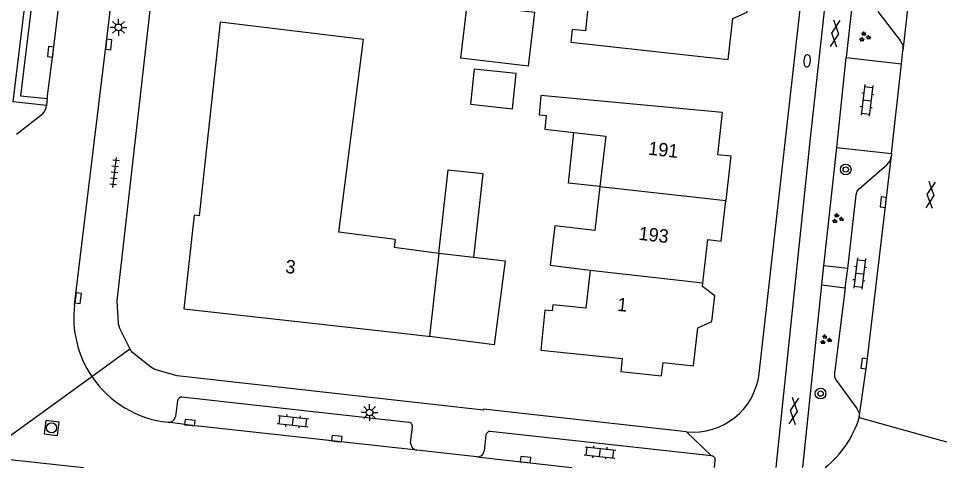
# Model space of a CAD drawing. Extents: x 131000 to 133014, y 396499 to 399001.
# Drawn here: x 132513.8 to 132582.9, y 396500 to 396533.5 of the extents above; entities that cross this region are included whole.
import ezdxf

# ---------------------------------------------------------------- set-up
doc = ezdxf.new("R2010")
doc.units = 0
for name, color, linetype in [('gg-anno-huisnummerreeks BGT', 7, 'Continuous'), ('gg-bbg-bijgebouw', 7, 'Continuous'), ('gg-bbg-gedigitaliseerde bebouwing', 7, 'Continuous'), ('gg-bbg-gedigitaliseerde bijgebouw', 7, 'Continuous'), ('gg-bbg-hoofdgebouw', 7, 'Continuous'), ('gg-bbg-luifel en loopbrug', 7, 'Continuous'), ('gg-bbg-tussenscheiding', 7, 'Continuous'), ('gg-knt-verharding', 7, 'Continuous'), ('gg-knt-verharding nz', 7, 'Continuous'), ('gt-grn-weggrens', 7, 'Continuous'), ('gt-symb-boom', 7, 'Continuous'), ('gt-symb-brandkraan', 7, 'Continuous'), ('gt-symb-gesloten verharding', 7, 'Continuous'), ('gt-symb-groenvak', 7, 'Continuous'), ('gt-symb-klinker verharding', 7, 'Continuous'), ('gt-symb-kolk', 7, 'Continuous'), ('gt-symb-lichtmast', 7, 'Continuous'), ('gt-symb-rioolschacht', 7, 'Continuous'), ('gt-symb-tegel verharding', 7, 'Continuous')]:
    doc.layers.add(name, color=color, linetype=linetype)

# ---------------------------------------------------------------- blocks, each defined once
blk = doc.blocks.new('gt0-KL1')
at = {"layer": 'gt-symb-klinker verharding'}
for p, q in [((-1.15, 0.3), (1.15, 0.3)), ((-1, -0.3), (-1, 0.3)), ((-0.5, 0.3), (-0.5, 0.45)), ((0, -0.3), (0, 0.3)), ((0.5, 0.3), (0.5, 0.45)), ((1, -0.3), (1, 0.3)), ((-1.15, -0.3), (1.15, -0.3)), ((-0.5, -0.45), (-0.5, -0.3)), ((0.5, -0.45), (0.5, -0.3))]:
    blk.add_line(p, q, dxfattribs=at)
blk = doc.blocks.new('gt0-GRVAK')
at = {"layer": 'gt-symb-groenvak'}
for p, q in [((-0.11, 0.189), (-0.228, 0.24)), ((-0.182, 0.153), (0.088, 0.153)), ((-0.091, 0.211), (-0.156, 0.322)), ((-0.047, 0.214), (-0.047, 0.393)), ((-0.004, 0.211), (0.061, 0.322)), ((0.015, 0.189), (0.133, 0.24)), ((0.262, -0.052), (0.197, 0.059)), ((0.305, -0.049), (0.305, 0.13)), ((0.349, -0.052), (0.414, 0.059)), ((-0.245, -0.228), (-0.363, -0.177)), ((-0.318, -0.264), (-0.047, -0.264)), ((-0.226, -0.206), (-0.291, -0.095)), ((-0.183, -0.203), (-0.183, -0.024)), ((-0.139, -0.206), (-0.074, -0.095)), ((-0.12, -0.228), (-0.002, -0.177)), ((0.243, -0.074), (0.125, -0.023)), ((0.17, -0.11), (0.441, -0.11)), ((0.368, -0.074), (0.486, -0.023))]:
    blk.add_line(p, q, dxfattribs=at)
blk = doc.blocks.new('gt0-GESVH1')
at = {"layer": 'gt-symb-gesloten verharding'}
for p, q in [((-0.992, -0.261), (0.008, 0.239)), ((0.008, -0.261), (-0.992, 0.239)), ((0.008, 0.239), (1.008, -0.261)), ((1.008, 0.239), (0.008, -0.261))]:
    blk.add_line(p, q, dxfattribs=at)
blk = doc.blocks.new('gt0-KOLK')
at = {"layer": 'gt-symb-kolk'}
blk.add_lwpolyline([(0, 0), (0.375, 0), (0.375, 0.4), (-0.375, 0.4), (-0.375, 0), (0, 0)], dxfattribs=at)
blk = doc.blocks.new('gt0-BOOM')
at = {"layer": 'gt-symb-boom'}
for radius in [0.4, 0.2]:
    blk.add_circle((0, 0), radius, dxfattribs=at)
blk = doc.blocks.new('gt0-BR')
at = {"layer": 'gt-symb-brandkraan'}
for centre, radius, start, end in [((-0.244, 0), 0.206, 107.56694, 252.43307), ((0.599, -2.664), 3, 106.89205, 107.56694), ((0, -0.691), 0.938, 73.10799, 106.89205), ((-0.599, -2.664), 3, 72.43309, 73.10799), ((0.244, 0), 0.206, 287.56695, 72.43309), ((0.599, 2.664), 3, 252.43307, 253.10797), ((0, 0.691), 0.938, 253.10797, 286.89206), ((-0.599, 2.664), 3, 286.89206, 287.56695)]:
    blk.add_arc(centre, radius, start, end, dxfattribs=at)
blk = doc.blocks.new('gt0-LMAST')
at = {"layer": 'gt-symb-lichtmast'}
for p, q in [((-0.182, 0.173), (-0.447, 0.438)), ((-0.005, 0.246), (-0.005, 0.621)), ((0.172, 0.173), (0.437, 0.438)), ((-0.255, -0.004), (-0.63, -0.004)), ((-0.182, -0.181), (-0.447, -0.446)), ((-0.005, -0.254), (-0.005, -0.629)), ((0.437, -0.446), (0.172, -0.181)), ((0.245, -0.004), (0.62, -0.004))]:
    blk.add_line(p, q, dxfattribs=at)
blk.add_circle((-0.005, -0.004), 0.25, dxfattribs=at)
blk = doc.blocks.new('gt0-TEG1')
at = {"layer": 'gt-symb-tegel verharding'}
for p, q in [((-1.125, 0), (1.125, 0)), ((-0.9, -0.25), (-0.9, 0.25)), ((-0.45, -0.25), (-0.45, 0.25)), ((0, -0.25), (0, 0.25)), ((0.45, -0.25), (0.45, 0.25)), ((0.9, -0.25), (0.9, 0.25))]:
    blk.add_line(p, q, dxfattribs=at)
blk = doc.blocks.new('gt0-RS')
at = {"layer": 'gt-symb-rioolschacht'}
blk.add_lwpolyline([(-0.5, -0.5), (0.5, -0.5), (0.5, 0.5), (-0.5, 0.5)], close=True, dxfattribs=at)
blk.add_circle((0, 0), 0.375, dxfattribs=at)

msp = doc.modelspace()

# ---------------------------------------------------------------- linework, layer by layer
at = {"layer": 'gg-bbg-bijgebouw'}
msp.add_line((132549.335, 396509.134), (132544.494, 396509.769), dxfattribs=at)
at = {"layer": 'gg-bbg-gedigitaliseerde bebouwing'}
msp.add_line((132566.34, 396526.46), (132552.82, 396527.749), dxfattribs=at)
for points in [[(132557.275, 396534.648), (132556.368, 396534.744), (132556.138, 396532.567), (132555.153, 396532.671), (132555.051, 396531.706), (132566.8, 396530.43)], [(132541.934, 396517.011), (132537.728, 396517.553), (132539.582, 396531.919), (132528.87, 396533.2)], [(132552.82, 396527.749), (132552.681, 396526.295), (132553.204, 396526.245), (132553.108, 396525.239), (132555.281, 396524.987)], [(132555.281, 396524.987), (132557.653, 396524.712), (132557.217, 396520.952)], [(132557.217, 396520.952), (132556.838, 396517.676), (132553.845, 396518.022), (132553.504, 396515.077), (132556.497, 396514.724)], [(132541.934, 396517.011), (132541.858, 396516.422), (132545.208, 396515.99)], [(132556.497, 396514.724), (132556.168, 396511.884), (132553.703, 396512.137), (132553.656, 396511.678), (132553.117, 396511.733), (132552.81, 396508.74)]]:
    msp.add_lwpolyline(points, dxfattribs=at)
at = {"layer": 'gg-bbg-gedigitaliseerde bijgebouw'}
for points in [[(132551.892, 396529.931), (132552.36, 396533.929), (132547.291, 396534.502), (132546.825, 396530.525)], [(132547.844, 396529.699), (132547.567, 396527.083), (132550.687, 396526.753), (132550.963, 396529.37), (132547.844, 396529.699)], [(132545.208, 396515.99), (132545.902, 396522.199), (132548.481, 396521.915), (132547.795, 396515.693)], [(132547.795, 396515.693), (132550.16, 396515.422), (132549.335, 396509.134)]]:
    msp.add_lwpolyline(points, dxfattribs=at)
at = {"layer": 'gg-bbg-hoofdgebouw'}
for points in [[(132566.8, 396530.43), (132567.141, 396533.483), (132568.215, 396533.96), (132568.378, 396535.764), (132567.472, 396536.44), (132567.525, 396536.918)], [(132528.87, 396533.2), (132527.32, 396518.77), (132526.95, 396518.81), (132526.17, 396511.84), (132541.13, 396510.16), (132544.394, 396509.782), (132544.494, 396509.769)], [(132566.34, 396526.46), (132565.987, 396523.343), (132566.989, 396523.229), (132566.613, 396519.915)], [(132564.902, 396513.769), (132565.268, 396517.003), (132566.269, 396516.884), (132566.613, 396519.915)], [(132552.81, 396508.74), (132558.875, 396508.117), (132558.774, 396507.158), (132561.814, 396506.838), (132561.931, 396507.841), (132564.202, 396507.584), (132564.523, 396510.426), (132565.577, 396510.891), (132565.795, 396512.801), (132564.872, 396513.502), (132564.902, 396513.769)]]:
    msp.add_lwpolyline(points, dxfattribs=at)
at = {"layer": 'gg-bbg-luifel en loopbrug'}
msp.add_lwpolyline([(132557.217, 396520.952), (132554.881, 396521.199), (132555.281, 396524.987)], dxfattribs=at)
at = {"layer": 'gg-bbg-tussenscheiding'}
for p, q in [((132551.892, 396529.931), (132546.825, 396530.525)), ((132557.217, 396520.952), (132566.613, 396519.915)), ((132545.208, 396515.99), (132544.494, 396509.769)), ((132545.208, 396515.99), (132547.795, 396515.693)), ((132556.497, 396514.724), (132564.902, 396513.769))]:
    msp.add_line(p, q, dxfattribs=at)
at = {"layer": 'gg-knt-verharding'}
for p, q in [((132569.099, 396507.012), (132575.011, 396559.362)), ((132582.779, 396557.936), (132579.825, 396531.082)), ((132577.094, 396544.088), (132575.603, 396530.563)), ((132579.726, 396530.093), (132579.825, 396531.082)), ((132574.896, 396523.872), (132575.603, 396530.563)), ((132575.603, 396530.563), (132579.726, 396530.093)), ((132578.985, 396523.404), (132579.726, 396530.093)), ((132515.977, 396527.503), (132515.931, 396527.005)), ((132515.593, 396526.33), (132513.672, 396524.842)), ((132573.938, 396515.041), (132574.896, 396523.872)), ((132574.896, 396523.872), (132578.985, 396523.404)), ((132578.985, 396523.404), (132578.981, 396523.262)), ((132573.777, 396513.61), (132573.938, 396515.041)), ((132575.705, 396514.838), (132573.938, 396515.041)), ((132572.356, 396500), (132573.777, 396513.61)), ((132573.777, 396513.61), (132575.523, 396513.389)), ((132525.703, 396504.991), (132525.549, 396503.791)), ((132542.967, 396503.362), (132526.031, 396505.253)), ((132543.092, 396501.82), (132543.223, 396503.034)), ((132548.717, 396502.431), (132548.591, 396501.231)), ((132565.548, 396500.864), (132549.024, 396502.687)), ((132570.361, 396500), (132570.631, 396502.643)), ((132511.065, 396500.838), (132518.68, 396500)), ((132548.026, 396500.789), (132543.561, 396501.286)), ((132565.758, 396500), (132565.815, 396500.542))]:
    msp.add_line(p, q, dxfattribs=at)
for points in [[(132515.931, 396527.005), (132513.443, 396527.27), (132530.47, 396667.555)], [(132521.376, 396588.484), (132513.993, 396527.715), (132515.977, 396527.503)], [(132518.008, 396512.126), (132520.365, 396531.575), (132526.06, 396578.241)], [(132570.631, 396502.643), (132572.939, 396524.558), (132576.726, 396559.159)], [(132578.925, 396543.886), (132577.881, 396534.437), (132577.909, 396534.156), (132578.041, 396533.909), (132579.626, 396531.829), (132579.816, 396531.48), (132579.825, 396531.082)], [(132524.234, 396539.306), (132524.09, 396539.322), (132523.521, 396534.55), (132523.67, 396534.533), (132521.175, 396512.438), (132521.27, 396510.735), (132521.358, 396510.392), (132522.13, 396508.837)], [(132575.705, 396514.838), (132576.338, 396520.337), (132576.419, 396520.601), (132576.592, 396520.813), (132578.639, 396522.559), (132578.888, 396522.871), (132578.981, 396523.262)], [(132576.569, 396503.718), (132577.14, 396507.73), (132578.981, 396523.262)], [(132575.523, 396513.389), (132574.715, 396507.012), (132574.725, 396506.743), (132574.854, 396506.503), (132576.395, 396504.406), (132576.558, 396504.055), (132576.569, 396503.718)], [(132563.67, 396502.67), (132548.535, 396504.351), (132548.527, 396504.277), (132525.68, 396506.835), (132524.004, 396507.309), (132523.712, 396507.471), (132522.368, 396508.552), (132522.13, 396508.837)]]:
    msp.add_lwpolyline(points, dxfattribs=at)
for centre, radius, start, end in [((132514.907, 396527.096), 1.028, 311.86527, 354.93674), ((132525.818, 396511.191), 7.865, 173.175, 214.02674), ((132564.204, 396507.567), 4.926, 263.77494, 353.52923), ((132525.818, 396511.19), 7.864, 214.0167, 263.95219), ((132526.026, 396504.923), 0.33, 89.15759, 168.07677), ((132525.035, 396503.891), 0.524, 264.99241, 349.00886), ((132569.302, 396505.952), 7.603, 308.47317, 342.91101), ((132542.947, 396503.083), 0.28, 349.97491, 85.9683), ((132549.008, 396502.394), 0.294, 86.91179, 172.73606), ((132543.631, 396501.821), 0.539, 180.0622, 262.522), ((132548.07, 396501.315), 0.527, 265.19154, 350.88066), ((132565.533, 396500.579), 0.285, 352.44067, 86.88986)]:
    msp.add_arc(centre, radius, start, end, dxfattribs=at)
at = {"layer": 'gg-knt-verharding nz'}
for p, q in [((132575.523, 396513.389), (132575.705, 396514.838)), ((132548.026, 396500.789), (132555.13, 396500))]:
    msp.add_line(p, q, dxfattribs=at)
for points in [[(132515.977, 396527.503), (132516.428, 396530.972), (132522.24, 396578.754)], [(132543.561, 396501.286), (132526.595, 396503.145), (132524.989, 396503.369)]]:
    msp.add_lwpolyline(points, dxfattribs=at)
at = {"layer": 'gt-grn-weggrens'}
for p, q in [((132519.299, 396506.79), (132522.13, 396508.837)), ((132511.065, 396500.838), (132519.299, 396506.79)), ((132576.569, 396503.718), (132583.091, 396501.905)), ((132565.548, 396500.864), (132563.67, 396502.67))]:
    msp.add_line(p, q, dxfattribs=at)

# ---------------------------------------------------------------- block references
at = {"layer": 'gt-symb-boom'}
for p in [(132575.56, 396522.219), (132573.684, 396505.511)]:
    msp.add_blockref('gt0-BOOM', p, dxfattribs=at)
at = {"layer": 'gt-symb-brandkraan', "rotation": -94.75023916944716}
msp.add_blockref('gt0-BR', (132572.677, 396530.32), dxfattribs=at)
at = {"layer": 'gt-symb-gesloten verharding', "rotation": 83.16632765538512}
for p in [(132574.758, 396532.349), (132581.883, 396520.316), (132571.676, 396504.204)]:
    msp.add_blockref('gt0-GESVH1', p, dxfattribs=at)
at = {"layer": 'gt-symb-groenvak'}
for p in [(132576.963, 396532.108), (132574.941, 396518.563), (132574.05, 396509.527)]:
    msp.add_blockref('gt0-GRVAK', p, dxfattribs=at)
at = {"layer": 'gt-symb-klinker verharding'}
for p, rotation in [((132577.149, 396527.383), -96.89054832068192), ((132576.605, 396514.466), -96.89054832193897), ((132534.318, 396503.458), -6.257933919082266), ((132557.223, 396501.114), -6.257933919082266)]:
    msp.add_blockref('gt0-KL1', p, dxfattribs=dict(at, rotation=rotation))
at = {"layer": 'gt-symb-kolk'}
for p, rotation in [((132520.365, 396531.575), -96.89180687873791), ((132516.428, 396530.972), 83.07517773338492), ((132578.564, 396519.77), 83.25433418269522), ((132518.078, 396512.653), -97.5514459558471), ((132577.14, 396507.73), 82.0011396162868), ((132526.595, 396503.145), -6.218098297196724), ((132537.571, 396501.95), -6.323260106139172), ((132551.636, 396500.388), -6.339300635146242)]:
    msp.add_blockref('gt0-KOLK', p, dxfattribs=dict(at, rotation=rotation))
at = {"layer": 'gt-symb-lichtmast'}
for p in [(132521.293, 396532.823), (132540.037, 396504.11)]:
    msp.add_blockref('gt0-LMAST', p, dxfattribs=at)
at = {"layer": 'gt-symb-rioolschacht', "rotation": -96.96487483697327}
msp.add_blockref('gt0-RS', (132516.303, 396502.954), dxfattribs=at)
at = {"layer": 'gt-symb-tegel verharding', "rotation": 83.10945167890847}
msp.add_blockref('gt0-TEG1', (132521.002, 396521.994), dxfattribs=at)

# ---------------------------------------------------------------- texts
at = {"layer": 'gg-anno-huisnummerreeks BGT'}
for s, rotation, p in [('191', 353.5, (132560.787, 396523.328)), ('193', 353.5, (132560.068, 396516.982)), ('3', 353.6, (132533.713, 396514.514)), ('1', 354.2, (132558.474, 396511.684))]:
    msp.add_text(s, height=1, rotation=rotation, dxfattribs=at).set_placement(p)

doc.saveas('drawing.dxf')
